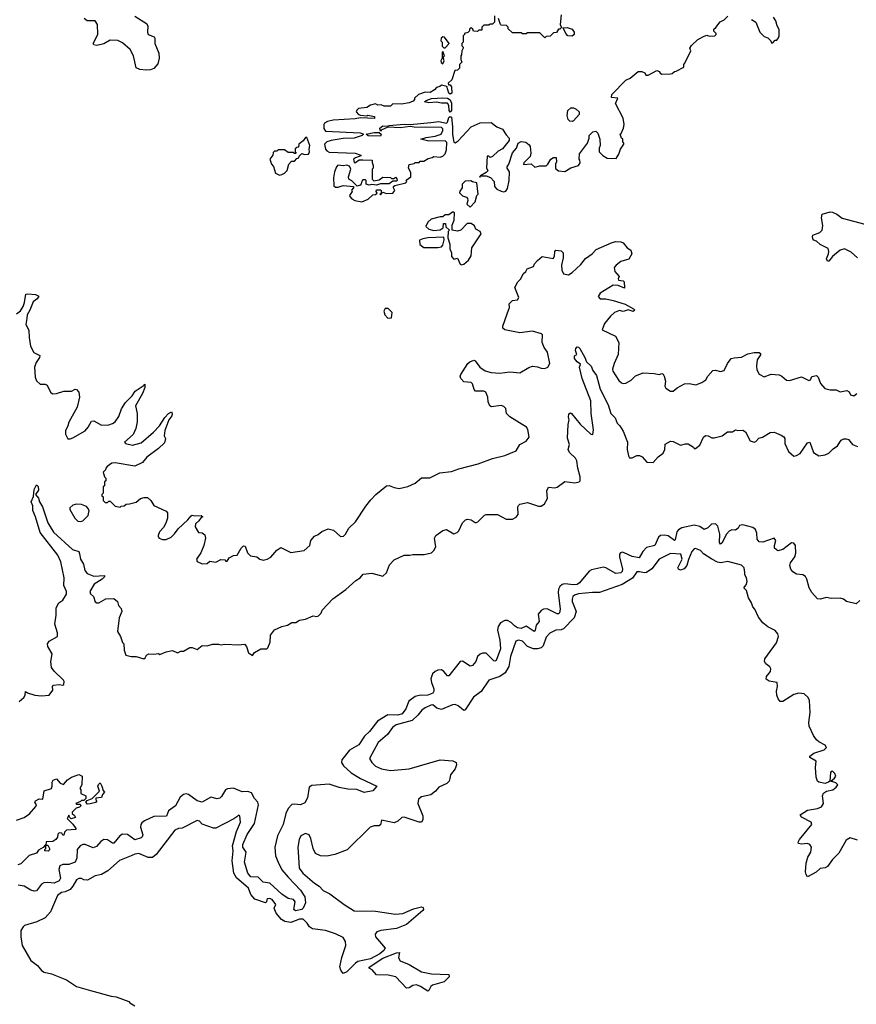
# Model space of a CAD drawing. Extents: x 2240384 to 2404287, y 351326 to 526670.
# Tile 303 of 309: x 2354669 to 2361386, y 492593 to 500495. Entities that reach past the tile are written whole.
import ezdxf

# ---------------------------------------------------------------- set-up
doc = ezdxf.new("R2010")
doc.units = 0

msp = doc.modelspace()

# ---------------------------------------------------------------- linework, layer by layer
at = {"layer": '0CON20XD'}
for points in [[(2355595, 500523.3), (2355686.7, 500465), (2355698, 500445), (2355695.8, 500395.8), (2355702, 500375), (2355747.8, 500357.8), (2355755, 500347.5), (2355753.9, 500303.9), (2355787.5, 500225), (2355790, 500185), (2355778.3, 500141.7), (2355745, 500102.5), (2355718.3, 500091.7), (2355685, 500088.8), (2355635, 500096.2), (2355605, 500107.5), (2355582.5, 500205), (2355557.1, 500255), (2355495, 500309.4), (2355457.4, 500327.4), (2355395, 500329.4), (2355345, 500301.9), (2355288.3, 500288.3), (2355265, 500293.3), (2355260, 500305), (2355295.4, 500375), (2355294, 500455), (2355275, 500486), (2355210, 500485), (2355188, 500505)], [(2357415, 499032), (2357465.8, 499054.2), (2357505, 499090), (2357527, 499093), (2357538.3, 499101.7), (2357530, 499115), (2357535, 499130), (2357565, 499130), (2357570, 499125), (2357570, 499100), (2357560, 499095), (2357565, 499090), (2357585, 499110), (2357615, 499100), (2357665, 499103.3), (2357680, 499125), (2357670, 499145), (2357670, 499155), (2357680, 499165), (2357770, 499185), (2357777.5, 499195), (2357771.7, 499208.3), (2357810, 499235), (2357810, 499265), (2357791.2, 499305), (2357797, 499333), (2357835, 499340), (2357845, 499350), (2357875, 499350), (2357885, 499360), (2357915, 499360), (2357948.3, 499381.7), (2357981.7, 499388.3), (2357995, 499397.5), (2358045, 499392.5), (2358065, 499398.8), (2358085, 499417.5), (2358095, 499450), (2358098.3, 499508.3), (2358083.9, 499523.9), (2357955, 499521.2), (2357890, 499535), (2357931.7, 499548.3), (2358005, 499558.8), (2358052.5, 499575), (2358066.2, 499605), (2358065, 499620), (2358055, 499630), (2357835, 499631.2), (2357805, 499637.5), (2357725, 499626.7), (2357625, 499632.5), (2357571.7, 499608.3), (2357565, 499600), (2357560, 499625), (2357585, 499642.5), (2357625, 499640), (2357635, 499646.7), (2357755, 499656), (2357805, 499652.5), (2357970.5, 499670.5), (2358035, 499678.8), (2358095.8, 499664.2), (2358105, 499672.5), (2358115, 499710), (2358125, 499718.8), (2358135, 499711.2), (2358144.5, 499635.5), (2358143.1, 499575), (2358150.8, 499525), (2358155, 499512.5), (2358165, 499507.5), (2358188.3, 499521.7), (2358292.5, 499635), (2358365, 499667.5), (2358455, 499670), (2358500, 499635), (2358546.4, 499616.4), (2358575, 499570), (2358600, 499545), (2358600, 499525), (2358545, 499457.5), (2358509.3, 499440.7), (2358465, 499397.5), (2358445, 499390), (2358435, 499400), (2358421.7, 499398.3), (2358417.5, 499305), (2358427, 499283), (2358415, 499267.5), (2358369.6, 499240.7), (2358360, 499235), (2358365, 499230), (2358369.6, 499240.7), (2358413, 499243), (2358448.3, 499228.3), (2358477.5, 499195), (2358480, 499155), (2358500, 499135), (2358535, 499117.5), (2358555, 499112.5), (2358571.7, 499118.3), (2358585, 499140), (2358597.5, 499205), (2358602.5, 499275), (2358583, 499303), (2358583.3, 499313.3), (2358596.7, 499335), (2358626.7, 499425), (2358657.5, 499465), (2358670, 499505), (2358695, 499517.5), (2358731.7, 499511.7), (2358759.3, 499489.3), (2358766.4, 499476.4), (2358773, 499423), (2358767, 499397), (2358717.5, 499345), (2358713.3, 499333.3), (2358776.7, 499336.7), (2358805, 499310), (2358845, 499322.5), (2358895, 499322.5), (2358910, 499335), (2358933.6, 499376.4), (2358955, 499390), (2358975, 499390), (2358980, 499355), (2358970, 499335), (2358971.7, 499301.7), (2358995, 499282.5), (2359045, 499277.5), (2359093, 499307), (2359156.4, 499323.6), (2359167.5, 499345), (2359167, 499367), (2359160, 499375), (2359163, 499417), (2359227, 499503), (2359240, 499545), (2359240, 499565), (2359270, 499595), (2359295, 499600), (2359310, 499585), (2359327.5, 499535), (2359330, 499485), (2359320, 499465), (2359320, 499435), (2359350, 499405), (2359385, 499382.5), (2359458.3, 499381.7), (2359480, 499415), (2359493, 499457), (2359520, 499495), (2359520, 499505), (2359510, 499515), (2359510, 499535), (2359500, 499545), (2359490, 499575), (2359498.3, 499581.7), (2359517.5, 499625), (2359522.5, 499655), (2359513.3, 499705), (2359453.3, 499823.3), (2359470, 499865), (2359420, 499870), (2359422.5, 499895), (2359535, 500010), (2359570, 500025), (2359635, 500080), (2359665, 500080), (2359688.3, 500068.3), (2359695, 500050), (2359715, 500050), (2359785, 500086.7), (2359805, 500080), (2359810, 500065), (2359825, 500057.5), (2359895, 500060), (2359907, 500063), (2359925, 500080), (2359938.3, 500081.7), (2360000, 500115), (2360000, 500135), (2360010, 500145), (2360057.5, 500245), (2360050, 500265), (2360062.3, 500287.7), (2360114.2, 500335.8), (2360165, 500363.3), (2360185, 500370), (2360205, 500363.3), (2360250, 500365), (2360260, 500375), (2360260, 500385), (2360243, 500403), (2360240.7, 500419.3), (2360258.3, 500431.7), (2360293.6, 500476.4), (2360326.1, 500493.9), (2360355, 500522.5)], [(2358480, 500525), (2358480, 500475), (2358465, 500460), (2358445, 500460), (2358435, 500450), (2358395, 500450), (2358380, 500435), (2358378.3, 500411.7), (2358355, 500410), (2358345, 500400), (2358311.7, 500401.7), (2358308.3, 500418.3), (2358295, 500430), (2358281.7, 500418.3), (2358280, 500405), (2358268.3, 500391.7), (2358240, 500385), (2358240, 500375), (2358230, 500365), (2358230, 500315), (2358220, 500305), (2358220, 500285), (2358230, 500275), (2358230, 500265), (2358220, 500245), (2358217, 500213), (2358210, 500205), (2358210, 500175), (2358220, 500155), (2358200, 500135), (2358200, 500105), (2358185, 500090), (2358163, 500087), (2358138.6, 500011.4), (2358110, 499985)], [(2359016.2, 500535), (2359007.5, 500455), (2359018.3, 500431.7), (2359005, 500420), (2358995, 500420), (2358978.3, 500391.7), (2358955, 500390), (2358928.3, 500361.7), (2358895, 500360), (2358885, 500350), (2358845, 500390), (2358745, 500390), (2358735, 500380), (2358705, 500380), (2358695, 500390), (2358625, 500390), (2358591.7, 500421.7), (2358590, 500435), (2358578.3, 500448.3), (2358535, 500450), (2358530, 500455), (2358513, 500503)], [(2360545, 500497.5), (2360580, 500475), (2360610, 500395), (2360645, 500360), (2360675, 500350), (2360700, 500325), (2360705, 500310), (2360715, 500310), (2360735, 500330), (2360748.3, 500331.7), (2360761.7, 500348.3), (2360767.5, 500365), (2360767.5, 500415), (2360750, 500445), (2360740, 500485), (2360720, 500515)], [(2359105, 500362.5), (2359070, 500365), (2359053, 500383), (2359031.7, 500428.3), (2359065, 500432.5), (2359105, 500420), (2359120, 500395), (2359120, 500375), (2359105, 500362.5)], [(2358085, 500270), (2358117.5, 500305), (2358080, 500355), (2358065, 500356.7), (2358053, 500347), (2358050, 500325), (2358060, 500315), (2358061.7, 500281.7), (2358075, 500270), (2358085, 500270)], [(2358065, 500140), (2358077.5, 500165), (2358070, 500195), (2358080, 500205), (2358065, 500240), (2358060, 500235), (2358060, 500185), (2358050, 500165), (2358051.7, 500151.7), (2358065, 500140)], [(2358110, 499985), (2358111.7, 499971.7), (2358125, 499972.5), (2358135.9, 499955.9), (2358138.1, 499905), (2358125, 499896), (2358114, 499905), (2358098.3, 499958.3), (2358055, 499970), (2358041.7, 499958.3), (2358015, 499950), (2357999.3, 499930.7), (2357965, 499910), (2357925, 499912.5), (2357870, 499895), (2357840, 499865), (2357840, 499855), (2357828.3, 499841.7), (2357795, 499827.5), (2357735, 499817.5), (2357665, 499820), (2357645, 499800), (2357595, 499800), (2357571.7, 499811.7), (2357545, 499810), (2357525, 499820), (2357485, 499807.5), (2357455, 499790), (2357388.3, 499781.7), (2357375, 499770), (2357370, 499755), (2357390, 499735), (2357405, 499727.5), (2357455, 499722.5), (2357465, 499727.5), (2357517, 499717), (2357517, 499703), (2357405, 499707.5), (2357361.7, 499698.3), (2357185, 499687.5), (2357141.7, 499678.3), (2357116.7, 499665), (2357111.2, 499655), (2357111.7, 499621.7), (2357125, 499601.2), (2357403.6, 499586.4), (2357425, 499580), (2357430, 499575), (2357420, 499565), (2357355, 499543.3), (2357265, 499541.2), (2357170, 499525), (2357135, 499513.3), (2357116.7, 499495), (2357123.8, 499455), (2357135, 499441.2), (2357155, 499432.5), (2357363.6, 499423.6), (2357408.3, 499408.3), (2357408.3, 499401.7), (2357365, 499387.5), (2357350, 499375), (2357355, 499350), (2357365, 499350), (2357395, 499370), (2357425, 499370), (2357498.3, 499368.3), (2357498.3, 499348.3), (2357507.5, 499325), (2357507, 499303), (2357500, 499295), (2357500, 499215), (2357511.7, 499201.7), (2357555, 499210), (2357585, 499230), (2357645, 499227.5), (2357655, 499220), (2357675, 499220), (2357685, 499230), (2357698.3, 499218.3), (2357700, 499205), (2357695, 499200), (2357665, 499200), (2357635, 499177.5), (2357565, 499177.5), (2357535, 499167.5), (2357495, 499172.5), (2357475, 499166.7), (2357450, 499175), (2357450, 499205), (2357445, 499210), (2357425, 499210), (2357415, 499200), (2357411.7, 499178.3), (2357403, 499167), (2357378.3, 499158.3), (2357335, 499202.5), (2357312.5, 499215), (2357310, 499235), (2357328.8, 499295), (2357318, 499318), (2357295, 499326.7), (2357265, 499322.5), (2357223, 499327), (2357212.5, 499315), (2357197.5, 499275), (2357187.5, 499225), (2357191.7, 499161.7), (2357205, 499150), (2357225, 499150), (2357265, 499163.8), (2357350, 499155), (2357350, 499145), (2357333, 499127), (2357337.5, 499115), (2357317.5, 499085), (2357320, 499075), (2357337, 499057), (2357360, 499045), (2357415, 499032)], [(2358125, 499753.8), (2358115.9, 499765.9), (2358114.2, 499805), (2358105, 499826), (2358055, 499823.8), (2358015, 499832.5), (2357955, 499827.5), (2357920, 499835), (2357933.3, 499846.7), (2357975, 499862.5), (2358065, 499868.8), (2358105, 499864.2), (2358125, 499852), (2358136.5, 499825), (2358136.7, 499765), (2358125, 499753.8)], [(2359105, 499677.5), (2359085, 499680), (2359073.3, 499695), (2359063.3, 499725), (2359070, 499765), (2359095, 499787.5), (2359116.4, 499786.4), (2359136.7, 499776.7), (2359160, 499755), (2359160, 499735), (2359115, 499683.3), (2359105, 499677.5)], [(2356755, 499247.5), (2356775, 499252.5), (2356796.4, 499263.6), (2356817.5, 499285), (2356830, 499335), (2356851.7, 499358.3), (2356875, 499360), (2356895, 499380), (2356910, 499385), (2356911.7, 499398.3), (2356935, 499420), (2356955, 499412.5), (2356987.5, 499415), (2356996.1, 499433.9), (2356992.5, 499455), (2356997.5, 499485), (2356975, 499550), (2356965, 499550), (2356945, 499522.5), (2356910, 499495), (2356908.3, 499471.7), (2356895, 499470), (2356881.7, 499458.3), (2356880, 499435), (2356890, 499425), (2356885, 499420), (2356875, 499420), (2356865, 499430), (2356825, 499430), (2356795, 499450), (2356745, 499450), (2356735, 499440), (2356715, 499440), (2356705, 499430), (2356701.7, 499408.3), (2356677.5, 499375), (2356690, 499335), (2356707, 499317), (2356722.3, 499262.3), (2356755, 499247.5)], [(2357565, 499560), (2357467, 499563), (2357450, 499575), (2357515, 499590), (2357555, 499590), (2357570, 499575), (2357565, 499560)], [(2358285, 498990), (2358327, 499033), (2358340, 499085), (2358350, 499095), (2358340, 499185), (2358305, 499192.5), (2358291.7, 499201.7), (2358245, 499200), (2358222.5, 499175), (2358222.5, 499145), (2358201.7, 499118.3), (2358200, 499105), (2358225, 499080), (2358255, 499070), (2358265, 499060), (2358267.5, 499045), (2358260, 499015), (2358285, 498990)], [(2358215, 498527.5), (2358235, 498533.3), (2358272.5, 498565), (2358295, 498600), (2358300, 498665), (2358373.3, 498775), (2358366.7, 498795), (2358330, 498815), (2358319.3, 498839.3), (2358295, 498860), (2358261.7, 498858.3), (2358210, 498805), (2358185, 498797.5), (2358140, 498805), (2358140, 498845), (2358157.5, 498885), (2358160, 498945), (2358155, 498950), (2358145, 498950), (2358115, 498930), (2358085, 498927.5), (2358067, 498913), (2358045, 498913.3), (2357972.5, 498895), (2357945, 498870), (2357930, 498835), (2357953.6, 498813.6), (2357995, 498803.3), (2358045, 498807.5), (2358070, 498825), (2358071.7, 498858.3), (2358088.3, 498858.3), (2358091.7, 498831.7), (2358120, 498805), (2358110, 498795), (2358107.5, 498745), (2358123, 498693), (2358123.8, 498655), (2358136.7, 498625), (2358136.2, 498595), (2358155, 498573.3), (2358185, 498580), (2358205, 498532.5), (2358215, 498527.5)], [(2361394.2, 498584.2), (2361345, 498630), (2361290, 498655), (2361255, 498646.2), (2361193.3, 498595), (2361165, 498557.5), (2361155, 498557.5), (2361146.7, 498575), (2361162.9, 498615), (2361165.7, 498635.7), (2361159.2, 498659.2), (2361095, 498692), (2361067.3, 498717.3), (2361045, 498726.7), (2361036.1, 498736.1), (2361033.3, 498755), (2361037.5, 498765), (2361092.7, 498787.3), (2361111.2, 498805), (2361116.4, 498843.6), (2361106.7, 498905), (2361112.5, 498935), (2361175, 498953.3), (2361195, 498951.2), (2361230, 498935), (2361272.1, 498902.1), (2361455, 498854.3)], [(2358025, 498666.7), (2358055, 498673.3), (2358066.7, 498685), (2358077, 498727), (2358075, 498750), (2357947, 498743), (2357905, 498736.7), (2357880, 498725), (2357881.7, 498691.7), (2357915, 498667.5), (2358025, 498666.7)], [(2354645, 498133.1), (2354675, 498158.9), (2354698.1, 498191.9), (2354709.1, 498225), (2354718.8, 498291.2), (2354734.1, 498295.9), (2354795, 498288.8), (2354822.5, 498275), (2354809.2, 498255), (2354778.2, 498231.8), (2354751.8, 498165), (2354728.5, 498125), (2354726, 498096), (2354719.2, 498049.2), (2354742.5, 498002.5), (2354744.7, 497945), (2354756.7, 497875), (2354784, 497825), (2354831.2, 497801.2), (2354827.5, 497785), (2354801.1, 497745), (2354788.1, 497705), (2354793.6, 497625), (2354805, 497595.8), (2354835, 497568.6), (2354875, 497568.6), (2354890.8, 497560.8), (2354916.7, 497505), (2354933.6, 497493.6), (2354965, 497494), (2355025, 497514), (2355086.1, 497513.9), (2355115, 497530), (2355126.4, 497526.4), (2355143.3, 497505), (2355150, 497465), (2355130.8, 497385), (2355063.8, 497265), (2355056.2, 497235), (2355036, 497195), (2355037.7, 497167.7), (2355055, 497132.5), (2355075, 497130), (2355095, 497138), (2355193.8, 497195), (2355218.8, 497225), (2355245, 497273.3), (2355265.9, 497275.9), (2355325, 497240.8), (2355385, 497243.1), (2355415, 497253.1), (2355435, 497268), (2355465, 497311.2), (2355486.9, 497373.1), (2355518.5, 497421.5), (2355571.4, 497475), (2355596, 497515), (2355669.3, 497560.7), (2355675, 497570), (2355673.3, 497543.3), (2355655.5, 497495), (2355598.8, 497395), (2355613.3, 497335), (2355611.7, 497268.3), (2355602, 497215), (2355581.2, 497165), (2355510, 497105), (2355520, 497095), (2355575, 497080), (2355645, 497099.2), (2355742.5, 497185), (2355790.6, 497235), (2355835, 497302.5), (2355865, 497333.8), (2355887, 497347), (2355893.6, 497333.6), (2355890, 497315), (2355867.5, 497285), (2355835, 497197.5), (2355830, 497155), (2355838.8, 497135), (2355831.1, 497098.9), (2355785, 497054), (2355690, 496985), (2355655, 496942.5), (2355595, 496912.5), (2355435, 496938.8), (2355410, 496935), (2355371.7, 496908.3), (2355360, 496895), (2355358.3, 496881.7), (2355340, 496865), (2355350, 496825), (2355360, 496815), (2355360, 496795), (2355350, 496785), (2355350, 496755), (2355340, 496745), (2355340, 496695), (2355330, 496685), (2355330, 496675), (2355340, 496665), (2355340, 496635), (2355355, 496620), (2355375, 496620), (2355385, 496630), (2355395, 496630), (2355435, 496590), (2355475, 496582.5), (2355485, 496590), (2355507, 496593), (2355523, 496607), (2355551.7, 496608.3), (2355605, 496622.5), (2355638.3, 496651.7), (2355668.3, 496661.7), (2355695, 496660), (2355722.5, 496635), (2355745, 496597.5), (2355845, 496550), (2355857, 496537), (2355856.7, 496495), (2355842.5, 496455), (2355825, 496420), (2355792.5, 496385), (2355780, 496355), (2355780, 496345), (2355790, 496335), (2355815, 496322.5), (2355845, 496322.5), (2355885, 496342.5), (2355911.7, 496368.3), (2355940.5, 496409.5), (2356019.7, 496480.3), (2356045, 496512.5), (2356055, 496517.5), (2356075, 496513.3), (2356127, 496517), (2356140, 496505), (2356125, 496500), (2356107.7, 496472.3), (2356080.7, 496449.3), (2356077.5, 496425), (2356105, 496380), (2356135, 496377.5), (2356155, 496360), (2356160, 496335), (2356148.8, 496275), (2356123.6, 496216.4), (2356090, 496165), (2356095, 496147.5), (2356135, 496127.5), (2356175, 496130), (2356195, 496150), (2356245, 496141.2), (2356285, 496163.3), (2356315, 496160), (2356325, 496150), (2356335, 496150), (2356350, 496175), (2356385, 496193.8), (2356415, 496196.7), (2356448, 496255), (2356465, 496273.3), (2356480, 496270), (2356497.3, 496217.3), (2356521.9, 496191.9), (2356573.9, 496183.9), (2356596.4, 496166.4), (2356625, 496158.8), (2356655, 496165.8), (2356685, 496182.5), (2356735, 496238.8), (2356765, 496260), (2356845, 496220), (2356954.1, 496235.9), (2356997.5, 496275), (2357007.5, 496315), (2357035, 496350), (2357065, 496363.3), (2357095, 496388), (2357145, 496408), (2357188.3, 496398.3), (2357245, 496346.7), (2357268.8, 496351.2), (2357284.1, 496365.9), (2357311.2, 496415), (2357365.6, 496465), (2357448.5, 496591.5), (2357489.2, 496640.8), (2357529.2, 496685), (2357615, 496754.2), (2357635, 496757.1), (2357675, 496740), (2357715, 496733.3), (2357785, 496748.5), (2357845, 496774.4), (2357895, 496817.5), (2357961.7, 496818.3), (2358041.1, 496858.9), (2358135, 496869.5), (2358195, 496891.1), (2358350.7, 496929.3), (2358465, 496973.1), (2358565, 496998), (2358653.9, 497036.1), (2358684.3, 497085.7), (2358735, 497111.2), (2358760, 497145), (2358747.5, 497205), (2358737.5, 497225), (2358605, 497307.5), (2358577.5, 497335), (2358573.3, 497375), (2358555, 497391.2), (2358535, 497398.8), (2358456.9, 497386.9), (2358444, 497395), (2358429.4, 497429.4), (2358428.8, 497465), (2358412.5, 497505), (2358395, 497513.3), (2358327.5, 497515), (2358317.5, 497527.5), (2358305, 497572.5), (2358295, 497583.3), (2358235, 497588.8), (2358210, 497615), (2358206.7, 497635), (2358211.7, 497648.3), (2358266.7, 497735), (2358282, 497748), (2358315, 497762.5), (2358325, 497757.5), (2358364, 497705), (2358405, 497676.9), (2358455, 497662.2), (2358525, 497658.9), (2358605, 497668.1), (2358685, 497661.9), (2358755.4, 497704.6), (2358785, 497714.4), (2358825, 497710), (2358855, 497697.1), (2358885, 497695.8), (2358908.8, 497705), (2358924.2, 497735), (2358906, 497826), (2358880, 497865), (2358864.5, 497905), (2358866, 497965), (2358858.8, 497975), (2358785, 497994.2), (2358685, 497980.8), (2358565, 498006.2), (2358549.3, 498019.3), (2358546.7, 498035), (2358583.3, 498135), (2358602.5, 498185), (2358600, 498215), (2358625, 498240), (2358665, 498246.7), (2358676.2, 498265), (2358643.3, 498345), (2358668.3, 498391.7), (2358693.3, 498415), (2358710, 498455), (2358732.5, 498475), (2358744.2, 498495.8), (2358795, 498513.8), (2358803.3, 498535), (2358827, 498563), (2358865, 498593.3), (2358950.7, 498579.3), (2358962.3, 498597.7), (2358966.7, 498635), (2358974.1, 498645.9), (2359015, 498640), (2359033.6, 498623.6), (2359032.9, 498585), (2359019.5, 498525), (2359020.6, 498485), (2359035, 498454.2), (2359075, 498446.7), (2359104.3, 498465), (2359175, 498531.4), (2359212.3, 498577.7), (2359265, 498617.1), (2359298.5, 498651.5), (2359425, 498706), (2359455, 498713.8), (2359495, 498713.3), (2359515, 498703.3), (2359545, 498663.3), (2359576.4, 498646.4), (2359582.5, 498615), (2359558.3, 498571.7), (2359495, 498554.3), (2359456.7, 498525), (2359441.2, 498505), (2359446.7, 498475), (2359481.2, 498435), (2359474, 498415), (2359477.5, 498405), (2359515, 498398.8), (2359522, 498392), (2359525, 498340), (2359475, 498361.2), (2359435, 498364), (2359329.3, 498300.7), (2359313, 498273), (2359330, 498255), (2359375, 498254), (2359435, 498242.5), (2359530.9, 498210.9), (2359596.2, 498175), (2359606.7, 498163.3), (2359595, 498154.2), (2359555, 498166), (2359515, 498152.5), (2359485, 498160.8), (2359445, 498145.5), (2359411.1, 498115), (2359364.3, 498055.7), (2359346, 498005), (2359451.4, 497955), (2359480.4, 497905), (2359475, 497806.7), (2359441.1, 497735), (2359428.7, 497691.3), (2359430.6, 497675), (2359478.7, 497598.7), (2359500.9, 497580.9), (2359515, 497575.8), (2359535, 497579.2), (2359577.4, 497602.6)], [(2357625, 498100), (2357655, 498102.5), (2357660, 498145), (2357627, 498177), (2357603.9, 498176.1), (2357592.5, 498155), (2357600, 498125), (2357625, 498100)], [(2359073.1, 497046.9), (2359082.2, 497085), (2359067.2, 497137.2), (2359071.4, 497245), (2359081.2, 497285), (2359074, 497306), (2359077, 497333), (2359091.2, 497338.8), (2359100, 497335), (2359169.3, 497249.3), (2359255, 497167.5), (2359270, 497165), (2359275.6, 497204.4), (2359257.2, 497335), (2359253.8, 497435), (2359185.5, 497615), (2359164.5, 497705), (2359171.7, 497731.7), (2359145, 497748), (2359123.6, 497776.4), (2359123, 497797), (2359141.7, 497808.3), (2359131.2, 497841.2), (2359134, 497855), (2359145, 497868.8), (2359155, 497868), (2359165.8, 497855), (2359206, 497785), (2359218.8, 497748.8), (2359256.4, 497715), (2359270.8, 497680.8), (2359299.3, 497639.3), (2359319.2, 497570.8), (2359330.4, 497530.4), (2359393.7, 497405), (2359415.3, 497335.3), (2359449.8, 497299.8), (2359465.8, 497255.8), (2359486.4, 497236.4), (2359513.1, 497193.1), (2359547.9, 497105), (2359545.6, 497045), (2359555.7, 496995), (2359565, 496979.2), (2359585, 496980), (2359623.2, 496996.8), (2359645, 496997.5), (2359667, 496987), (2359705, 496943.3), (2359755, 496940), (2359795, 496986.7), (2359836.2, 497015), (2359847.5, 497045), (2359851.2, 497088.8), (2359895, 497113.8), (2359915, 497110), (2359975, 497080.8), (2360015, 497092), (2360035, 497090.8), (2360077.5, 497065), (2360085, 497053.3), (2360095, 497052.5), (2360130.6, 497079.4), (2360159.2, 497145), (2360175, 497158.1), (2360195, 497155.6), (2360225, 497140), (2360245, 497140), (2360310, 497155), (2360352.3, 497187.7), (2360392.3, 497187.7), (2360415, 497203.3), (2360435, 497198.8), (2360475, 497202), (2360496.2, 497186.2), (2360533.3, 497115), (2360565, 497104.3), (2360580.3, 497109.7), (2360604.3, 497135.7), (2360632.5, 497145), (2360695, 497180.8), (2360725, 497183.8), (2360781.2, 497161.2), (2360805, 497146.7), (2360811.2, 497135), (2360810.8, 497095), (2360840.3, 497030.3), (2360885, 496993.3), (2360905, 496996.2), (2360935, 497014), (2360995, 497098.8), (2361013.3, 497103.3), (2361041.1, 497021.1), (2361085, 496994.2), (2361135, 497003.3), (2361165, 497017.1), (2361198.9, 497051.1), (2361234.3, 497075), (2361265, 497120), (2361285, 497132), (2361305, 497132.5), (2361323.3, 497125), (2361355, 497086.2), (2361395, 497068.8)], [(2359577.4, 497602.6), (2359613.4, 497636.6), (2359675, 497659.6), (2359763.8, 497656.2), (2359802.5, 497647.5), (2359825, 497656), (2359835, 497651.2), (2359844, 497635), (2359852.5, 497595), (2359848.8, 497555), (2359857.7, 497537.7), (2359895, 497512.5), (2359915, 497512.5), (2359948.3, 497541.7), (2360007.3, 497572.7), (2360045, 497576.5), (2360096.6, 497563.4), (2360146.8, 497583.2), (2360176.7, 497605), (2360194.3, 497635), (2360235, 497680), (2360255, 497682.2), (2360295, 497671.2), (2360325, 497678.9), (2360351.5, 497735), (2360380, 497775), (2360405, 497782.5), (2360465, 497785.8), (2360515, 497813.8), (2360565, 497824), (2360605, 497823.3), (2360616.2, 497815), (2360616, 497805), (2360588.6, 497765), (2360583.2, 497716.8), (2360587.1, 497685), (2360605, 497648.8), (2360645, 497630), (2360701.2, 497648.8), (2360765, 497645.7), (2360786.7, 497635), (2360825, 497601.9), (2360849.4, 497600.6), (2360945, 497628.2), (2361005, 497598.6), (2361018.8, 497605), (2361029.4, 497630.6), (2361065, 497638.5), (2361080.6, 497625), (2361098, 497575), (2361134.2, 497534.2), (2361175, 497523.8), (2361225, 497524), (2361255, 497507.1), (2361308.6, 497518.6), (2361327.5, 497507.5), (2361340, 497485), (2361365, 497476.2), (2361390, 497495)], [(2354665.8, 495024.2), (2354703.3, 495055), (2354713.8, 495075), (2354715, 495102.5), (2354732, 495092), (2354790, 495075), (2354845, 495068.8), (2354906.4, 495073.6), (2354936.2, 495115), (2354933.3, 495145), (2354940, 495155), (2354985, 495160), (2355015, 495153.3), (2355025, 495160), (2355026.7, 495185), (2355020, 495195), (2354945, 495266.9), (2354925.4, 495295), (2354918.6, 495345), (2354930.8, 495405), (2354896, 495465), (2354892, 495485), (2354905, 495506.2), (2354973.9, 495546.1), (2354972.5, 495575), (2354951.2, 495645), (2354963.3, 495715), (2354963.3, 495775), (2354982.9, 495815), (2355015, 495837.5), (2355044, 495885), (2355045.6, 495905), (2355024.5, 495955), (2355025.9, 496015), (2354998.4, 496145), (2354975, 496197.2), (2354835, 496380.8), (2354797.2, 496505), (2354775.5, 496555), (2354774.6, 496594.6), (2354762.5, 496625), (2354781.2, 496668.8), (2354785.7, 496725), (2354805, 496762.5), (2354818.2, 496748.2), (2354820.6, 496719.4), (2354796.7, 496685), (2354821.4, 496655), (2354827.8, 496625), (2354851.8, 496585), (2354896.3, 496456.3), (2354941.5, 496381.5), (2355092.6, 496242.6), (2355145, 496226), (2355149.3, 496209.3), (2355156.9, 496165), (2355180.8, 496125), (2355193.6, 496073.6), (2355211.5, 496051.5), (2355265, 496028.2), (2355350, 496035), (2355350.8, 496025), (2355332.5, 496005), (2355268.1, 495965), (2355233.6, 495905), (2355238.3, 495888.3), (2355261.2, 495865), (2355275, 495824.2), (2355287.5, 495815), (2355305, 495814.3), (2355362.2, 495847.8), (2355425, 495849.2), (2355455, 495826.2), (2355463.8, 495795), (2355485, 495768.8), (2355488.2, 495745), (2355467.3, 495695), (2355454, 495585), (2355479.2, 495545), (2355495, 495496.7), (2355506, 495485), (2355508.8, 495435), (2355522.5, 495395), (2355563.9, 495383.9), (2355605, 495384), (2355665, 495366.7), (2355677.5, 495375), (2355687.5, 495395), (2355705, 495406.7), (2355745, 495402.5), (2355785, 495407.5), (2355795, 495400), (2355845, 495422.5), (2355895, 495432.5), (2355935, 495413.3), (2355963.6, 495426.4), (2355985, 495427.5), (2356036.4, 495456.4), (2356055, 495456.7), (2356095, 495441.2), (2356135, 495472.5), (2356175, 495470), (2356217, 495483), (2356265, 495483.3), (2356285, 495477.5), (2356315, 495482.5), (2356425, 495477.5), (2356473, 495483), (2356491.2, 495465), (2356506.7, 495415), (2356537.5, 495392.5), (2356555, 495416.7), (2356604.1, 495445.9), (2356653, 495447), (2356662.5, 495455), (2356679.3, 495500.7), (2356683.3, 495555), (2356715, 495597.5), (2356775, 495626.2), (2356820, 495635), (2356855, 495657.5), (2356885, 495657.5), (2356915, 495676.7), (2356965, 495683.3), (2357025, 495710), (2357055, 495706.7), (2357068.3, 495711.7), (2357088.3, 495731.7), (2357097.5, 495755), (2357182.3, 495847.7), (2357286.9, 495923.1), (2357367.5, 495995), (2357403.9, 496016.1), (2357427.5, 496045), (2357495, 496052.5), (2357585, 496030), (2357613.3, 496055), (2357639.3, 496120.7), (2357675, 496160), (2357755, 496196.7), (2357802.3, 496197.7), (2357825, 496203.8), (2357917.7, 496202.3), (2357975, 496216.7), (2357994.3, 496235.7), (2358010, 496265), (2357998.8, 496335), (2358010, 496355), (2358067.5, 496395), (2358095, 496403.3), (2358155, 496370), (2358180.7, 496379.3), (2358195.9, 496394.1), (2358223.9, 496456.1), (2358248.3, 496481.7), (2358265, 496486), (2358295, 496482), (2358325, 496460), (2358335, 496460), (2358347.5, 496465), (2358400.8, 496519.2), (2358415, 496523.8), (2358505, 496523.8), (2358575, 496486.7), (2358625, 496486.7), (2358655, 496502.5), (2358670, 496525), (2358668.8, 496585), (2358672.9, 496597.1), (2358684.4, 496605.6), (2358745, 496620), (2358835, 496590), (2358855, 496590), (2358881.7, 496608.3), (2358906.4, 496653.6), (2358900, 496715), (2358915, 496743.8), (2358965, 496738), (2358985, 496742), (2359045, 496789.2), (2359125, 496778), (2359160, 496785), (2359168, 496795), (2359169.2, 496825), (2359148.9, 496895), (2359141.4, 496955), (2359132.5, 496975), (2359082.8, 497022.8), (2359073.1, 497046.9)], [(2355155, 496466.7), (2355175, 496473.3), (2355220, 496515), (2355226.7, 496555), (2355217.5, 496575), (2355205, 496587.5), (2355165, 496603.3), (2355125, 496606.7), (2355095, 496600), (2355073, 496577), (2355072.5, 496565), (2355113.3, 496495), (2355135, 496470), (2355155, 496466.7)], [(2361414, 495835), (2361385, 495807.5), (2361305.7, 495825.7), (2361284, 495845), (2361255, 495851.3), (2361185, 495850.8), (2361145, 495858.9), (2361095, 495845.5), (2361075, 495846.5), (2361028.4, 495898.4), (2361006.4, 495935), (2360989.1, 496005), (2360977, 496027), (2360955, 496040.5), (2360905, 496044.2), (2360875, 496063.8), (2360860, 496085), (2360852, 496115), (2360858, 496135), (2360892, 496185), (2360900, 496215), (2360896.2, 496275), (2360883.6, 496293.6), (2360865, 496296.2), (2360796.4, 496243.6), (2360755, 496232), (2360729.2, 496255), (2360728.6, 496275), (2360740, 496315), (2360725, 496334.4), (2360635, 496301.4), (2360605, 496304), (2360588.6, 496325), (2360587.5, 496375), (2360575, 496404.3), (2360555, 496418.8), (2360475, 496441.4), (2360446.7, 496435), (2360436.2, 496415), (2360415, 496398.8), (2360385, 496401.1), (2360365, 496390.8), (2360343.2, 496366.8), (2360305, 496294), (2360295, 496286.2), (2360288.6, 496298.6), (2360288.8, 496365), (2360275, 496430), (2360255, 496449.1), (2360224.3, 496445.7), (2360193.9, 496416.1), (2360165, 496404.5), (2360128.3, 496428.3), (2360085, 496439.4), (2359985, 496417.5), (2359958.8, 496401.2), (2359946.1, 496385), (2359930.5, 496319.5), (2359925, 496316), (2359875, 496351.8), (2359845, 496357.9), (2359815, 496354.4), (2359798.9, 496341.1), (2359768.6, 496275), (2359700.9, 496259.1), (2359672, 496228), (2359643, 496177), (2359585, 496186.4), (2359522.7, 496217.3), (2359505, 496221.4), (2359492.5, 496217.5), (2359484, 496206), (2359483.4, 496185), (2359508.1, 496085), (2359505, 496066), (2359495, 496056.5), (2359455, 496050), (2359375, 496096.9), (2359355, 496102.4), (2359259.9, 496080.1), (2359240.8, 496069.2), (2359163, 495975), (2359145, 495961.9), (2359115, 495959.3), (2359045, 495967.5), (2359025, 495961.8), (2359005, 495945.5), (2358995.2, 495924.8), (2358993, 495897), (2359007.4, 495765), (2359004.2, 495735), (2358995, 495725.8), (2358985, 495725.6), (2358905, 495767.5), (2358875.3, 495764.7), (2358855.3, 495754.7), (2358830.6, 495725), (2358838.6, 495665), (2358816, 495635), (2358808.2, 495595), (2358798.8, 495585), (2358735, 495628.8), (2358695, 495608.9), (2358665.5, 495615), (2358640.7, 495630.7), (2358615, 495658.5), (2358585, 495672.3), (2358565, 495672.9), (2358529.4, 495655), (2358509.6, 495625), (2358505.3, 495595), (2358524.3, 495515), (2358529.7, 495445), (2358495, 495352), (2358485, 495346), (2358475, 495349.2), (2358415, 495411.2), (2358385, 495411.8), (2358365, 495404.4), (2358345, 495385.6), (2358330, 495345), (2358305, 495311.8), (2358285, 495308), (2358225, 495346.6), (2358205, 495345.3), (2358115, 495228.6), (2358105, 495230.6), (2358074.5, 495265), (2358055, 495276.8), (2358025.3, 495274.7), (2358005, 495263.6), (2357982.7, 495245), (2357969.5, 495205), (2357974.4, 495175), (2357994.7, 495125), (2357995.3, 495105), (2357985, 495090.4), (2357946.9, 495073.1), (2357875, 495071.2), (2357845, 495064.7), (2357792.8, 495025), (2357770.6, 494965), (2357739.1, 494925), (2357705, 494914.3), (2357625, 494915.2), (2357542.7, 494865), (2357476.5, 494783.5), (2357437.2, 494745), (2357391.2, 494675), (2357318.1, 494631.9), (2357254.5, 494555), (2357251.5, 494535), (2357268.2, 494508.2), (2357329.7, 494449.8), (2357404.3, 494405), (2357537.5, 494345), (2357505, 494306.2), (2357435, 494292.9), (2357375, 494317.8), (2357305, 494318.8), (2357235, 494332.9), (2357155, 494358.9), (2357015, 494350.5), (2356994.5, 494335), (2356978.9, 494251.1), (2356958.6, 494211.4), (2356925, 494193.9), (2356875, 494200.2), (2356855, 494196.6), (2356825, 494164.5), (2356805.7, 494124.3), (2356784, 494035), (2356738.6, 493945), (2356717.5, 493855), (2356723.5, 493785), (2356743.2, 493733.2), (2356775, 493672.5), (2356824, 493614), (2356925, 493508.1), (2356958.8, 493455), (2356963, 493407), (2356946, 493365), (2356933.3, 493355), (2356884.6, 493344.6), (2356870.8, 493355), (2356880, 493415), (2356866.7, 493435), (2356825, 493442.9), (2356775, 493476), (2356676.2, 493566.2), (2356624.5, 493574.5), (2356583.1, 493613.1), (2356525.3, 493615.3), (2356499.6, 493645), (2356474, 493735), (2356486.2, 493815), (2356460.5, 493855), (2356459.6, 493875), (2356494.7, 493955), (2356555, 494044.4), (2356587.6, 494195), (2356580.6, 494215), (2356555.2, 494245.2), (2356530.3, 494290.2), (2356500.4, 494300.4), (2356455, 494299.3), (2356385, 494327.6), (2356336.8, 494323.2), (2356322.1, 494315), (2356290.1, 494259.9), (2356275, 494246.5), (2356255, 494242.4), (2356205, 494254.7), (2356135, 494214.8), (2356094.7, 494225), (2356025, 494276.2), (2356005, 494281.6), (2355985, 494277.6), (2355956.8, 494255), (2355919.8, 494185), (2355864.6, 494145), (2355847, 494103), (2355745, 494099.3), (2355670.6, 494065), (2355650.3, 494049.7), (2355641.2, 494035), (2355639.6, 494015), (2355657.4, 493952.6), (2355653.8, 493936.2), (2355645, 493929.5), (2355595, 493913.9), (2355535.4, 493955.4), (2355495, 493958.6), (2355472.6, 493945), (2355425, 493886.7), (2355415, 493885.6), (2355375, 493913.4), (2355345, 493915.5), (2355320.2, 493899.8), (2355285, 493858.9), (2355258.3, 493848.3), (2355195, 493877.1), (2355175, 493876.1), (2355155, 493866.2), (2355131, 493835), (2355128.6, 493765), (2355115.7, 493734.3), (2355065.2, 493715.2), (2355015, 493716.1), (2354991.2, 493705), (2354984.4, 493675.6), (2354996.6, 493605), (2354985.9, 493585), (2354945, 493565.2), (2354895, 493571.5), (2354862, 493568), (2354845, 493556.2), (2354805, 493503), (2354785, 493501.2), (2354759.6, 493509.6), (2354705, 493541.4), (2354658.2, 493548.2)], [(2361395, 493910), (2361335, 493930), (2361305, 493911.2), (2361244.5, 493805), (2361194.5, 493755), (2361155, 493698.1), (2361135, 493688.8), (2361095, 493684.3), (2361064.3, 493655), (2360995, 493617.5), (2360982.5, 493635), (2360977, 493657), (2360983.1, 493726.9), (2360996.1, 493773.9), (2361021.5, 493815), (2361026, 493855), (2361011.2, 493875), (2360995, 493884), (2360945, 493879.4), (2360921.2, 493885), (2360919.2, 493895), (2360929.2, 493915), (2361028.6, 494035), (2361022, 494055), (2360945.8, 494095), (2360935.6, 494115), (2360995, 494151.8), (2361075, 494165.6), (2361105, 494177.5), (2361121.9, 494205), (2361115.5, 494265), (2361121.2, 494288.8), (2361145, 494303.1), (2361196.2, 494315), (2361223.8, 494335), (2361237.5, 494355), (2361221.2, 494371.2), (2361180, 494385), (2361211.4, 494408.6), (2361220, 494425), (2361214.2, 494445), (2361195, 494464.2), (2361185, 494462.5), (2361177.5, 494452.5), (2361173.8, 494385), (2361162.5, 494375), (2361135, 494365.4), (2361085, 494375.4), (2361072.7, 494385), (2361064.2, 494415), (2361056.8, 494495), (2361064.4, 494544.4), (2361013.8, 494575), (2361013.3, 494585), (2361045, 494608), (2361126.7, 494635), (2361146.7, 494655), (2361135, 494673.3), (2361085, 494698.8), (2361065, 494716.2), (2361040.7, 494750.7), (2361007.5, 494825), (2361003.9, 494855), (2361016, 494934), (2361010.7, 495030.7), (2361000, 495055), (2360965.9, 495085.9), (2360925, 495090), (2360885, 495079.2), (2360795, 495024.2), (2360775, 495023.8), (2360758, 495045), (2360747.5, 495075), (2360745.7, 495105), (2360753.8, 495145), (2360750, 495175), (2360685, 495187.1), (2360662.1, 495202.1), (2360664.2, 495225), (2360696.5, 495263.5), (2360700, 495285), (2360690.8, 495300.8), (2360658, 495325), (2360649.2, 495345), (2360650, 495365), (2360746.2, 495495), (2360761.2, 495545), (2360755, 495567.5), (2360735, 495592.5), (2360675, 495623.3), (2360634.1, 495654.1), (2360600.3, 495700.3), (2360571.2, 495765), (2360554.2, 495784.2), (2360543.8, 495815), (2360520, 495855), (2360503, 495913), (2360483.3, 495935), (2360501.2, 495958.8), (2360509.4, 495985), (2360504.4, 496014.4), (2360490.3, 496040.3), (2360490.5, 496059.5), (2360486.4, 496095), (2360465, 496117.9), (2360355, 496145.6), (2360296.9, 496136.9), (2360272.2, 496142.2), (2360225, 496164.3), (2360158.3, 496208.3), (2360135.4, 496235.4), (2360095, 496250), (2360085, 496248), (2360065, 496226), (2360038.1, 496161.9), (2360026.2, 496113.8), (2360005, 496088.9), (2359975, 496077.5), (2359958.6, 496085), (2359954, 496095), (2359987.5, 496165), (2359977.1, 496205), (2359895, 496211.4), (2359804.3, 496165.7), (2359743.2, 496086.8), (2359701.5, 496058.5), (2359685, 496054.7), (2359645, 496064.5), (2359625, 496062.9), (2359587.7, 496012.3), (2359506.9, 495963.1), (2359325, 495898.8), (2359267.5, 495897.5), (2359155, 495888.1), (2359123.6, 495876.4), (2359111.2, 495865), (2359104.3, 495845), (2359105.8, 495825), (2359138, 495745), (2359120, 495695), (2359034, 495606), (2359015, 495598.5), (2358974.6, 495595.4), (2358925, 495572.5), (2358895, 495539.2), (2358870.6, 495469.4), (2358855.5, 495454.5), (2358825, 495445.6), (2358795, 495445.7), (2358745, 495464.2), (2358705, 495507.8), (2358675, 495514.5), (2358652.2, 495507.8), (2358608.7, 495385), (2358595.3, 495305), (2358566.7, 495253.3), (2358525, 495224.1), (2358435, 495193.3), (2358375, 495103.8), (2358312.7, 495057.3), (2358245, 494956.2), (2358235, 494952), (2358216.9, 494966.9), (2358188.7, 494988.7), (2358165, 494998.4), (2358143.7, 494996.3), (2358055, 494959.2), (2358019.2, 494969.2), (2357984.7, 494995.3), (2357970, 494995), (2357925, 494973.5), (2357898.6, 494955), (2357865, 494912.9), (2357818.9, 494871.1), (2357691.2, 494835), (2357661.4, 494815), (2357621.7, 494758.3), (2357546, 494695), (2357478.8, 494565), (2357495, 494533.3), (2357526.7, 494505), (2357575, 494483.1), (2357645, 494468.6), (2357795, 494482.2), (2358045, 494554), (2358146.1, 494546.1), (2358172.5, 494535), (2358176.7, 494515), (2358165, 494483.3), (2358128, 494435), (2358121.2, 494405), (2358116, 494385), (2358098.8, 494365), (2358034.6, 494335.4), (2358006.6, 494303.4), (2357970, 494275), (2357895, 494257.1), (2357871.3, 494238.7), (2357866.9, 494205), (2357905.7, 494105), (2357905.5, 494074.5), (2357895, 494056.2), (2357875, 494055.8), (2357755, 494095.8), (2357737.3, 494092.7), (2357705, 494064), (2357675, 494050), (2357575, 494070), (2357565, 494032.5), (2357553.6, 494026.4), (2357515, 494026.2), (2357483.3, 494015), (2357297, 493833), (2357200, 493795), (2357135, 493782), (2357085, 493783.8), (2357045, 493803.3), (2357024.2, 493844.2), (2357006, 493925), (2356993.6, 493953.6), (2356965, 493963.3), (2356925.8, 493944.2), (2356913.7, 493916.3), (2356903.5, 493855), (2356907.5, 493775), (2356913.1, 493685), (2356941.9, 493645), (2357035.4, 493565.4), (2357072.5, 493542.5), (2357105, 493507.5), (2357160, 493480), (2357273.9, 493393.9), (2357355, 493343.4), (2357525, 493340.9), (2357685, 493315.6), (2357745, 493321.4), (2357831.7, 493358.3), (2357885, 493374), (2357896.1, 493376.1), (2357909.2, 493369.2), (2357912, 493355), (2357906.2, 493345), (2357775, 493234.6), (2357695, 493201.1), (2357567.5, 493185), (2357535.8, 493175), (2357524.4, 493155), (2357526.7, 493135), (2357575, 493077.8)], [(2354645, 494070), (2354706.6, 494093.4), (2354749.4, 494120.6), (2354800.3, 494179.7), (2354803.8, 494195), (2354790, 494215), (2354796.7, 494225), (2354825, 494243.3), (2354855, 494240), (2354865, 494306.7), (2354926.1, 494323.9), (2354931.2, 494345), (2354928.8, 494375), (2354937, 494393), (2354965, 494402.5), (2354995, 494367.5), (2355021.7, 494358.3), (2355053.8, 494395), (2355085, 494416.2), (2355145, 494437.5), (2355170, 494425), (2355167.5, 494355), (2355152.5, 494325), (2355160, 494315), (2355160, 494285), (2355200, 494265), (2355200, 494245), (2355185, 494230), (2355165, 494230), (2355158.3, 494221.7), (2355120, 494205), (2355125, 494200), (2355155, 494200), (2355160, 494185), (2355150, 494175), (2355123.3, 494166.7), (2355090, 494135), (2355090, 494125), (2355109.3, 494109.3), (2355118.3, 494091.7), (2355082.5, 494082.5), (2355070, 494095), (2355065, 494110), (2355050, 494085), (2355095, 494040), (2355120, 494005), (2355120, 493995), (2355045, 493990), (2355030, 493975), (2355025, 493950), (2355015, 493950), (2355007, 493967), (2354985, 493970), (2354975, 493960), (2354972.5, 493935), (2354960, 493915), (2354935, 493900), (2354881.7, 493898.3), (2354880, 493870), (2354895, 493870), (2354910, 493845), (2354908.3, 493831.7), (2354897, 493823), (2354870, 493825), (2354870, 493835), (2354880, 493845), (2354880, 493870), (2354875, 493870), (2354858.3, 493851.7), (2354820.7, 493829.3), (2354805, 493807.5), (2354745, 493787.5), (2354678.3, 493721.7), (2354655, 493713.8)], [(2355215, 494200), (2355200, 494215), (2355211.7, 494228.3), (2355250, 494245), (2355310, 494305), (2355297.5, 494345), (2355301.7, 494358.3), (2355315, 494370), (2355330, 494345), (2355338.3, 494308.3), (2355350, 494295), (2355333, 494277), (2355325, 494252.5), (2355281.7, 494248.3), (2355280, 494235), (2355290, 494225), (2355277.5, 494212.5), (2355235, 494202.5), (2355215, 494200)], [(2357575, 493077.8), (2357603.5, 493045), (2357592.3, 493025), (2357560.5, 492999.5), (2357485, 492958.3), (2357385, 492935.7), (2357365, 492922.5), (2357296.8, 492853.2), (2357265, 492840), (2357247.7, 492867.7), (2357240.4, 492895), (2357255, 492970), (2357286.7, 493065), (2357285, 493097.5), (2357265, 493128.6), (2357205, 493159), (2357125, 493184.8), (2357019.9, 493199.9), (2356996.3, 493216.3), (2356977.5, 493245), (2356945, 493275.4), (2356915.4, 493275.4), (2356845, 493250), (2356797, 493257), (2356771.2, 493275), (2356727.8, 493325), (2356713.3, 493365), (2356725.7, 493395), (2356695, 493434), (2356675, 493441.4), (2356660.9, 493439.1), (2356653.8, 493435), (2356651.2, 493415), (2356643.3, 493406.7), (2356557.5, 493437.5), (2356524, 493475), (2356507.5, 493525), (2356409.2, 493609.2), (2356389.6, 493645), (2356375.8, 493745), (2356383.8, 493825), (2356377.6, 493865), (2356410.2, 493979.8), (2356441.2, 494055), (2356436.7, 494105), (2356425, 494112.5), (2356413, 494097), (2356388.3, 494081.7), (2356245, 494006.7), (2356225, 494006.7), (2356135, 494040), (2356113, 494063), (2356095, 494067.5), (2355975, 494007.5), (2355945, 494003.8), (2355915, 493991.2), (2355764.6, 493795.4), (2355735, 493771.4), (2355700.2, 493770.2), (2355625, 493802.5), (2355595, 493799.2), (2355565, 493784.2), (2355471.4, 493748.6), (2355376.2, 493665), (2355325, 493636.2), (2355276.1, 493623.9), (2355215, 493590), (2355185, 493592.5), (2355165, 493602.5), (2355145, 493602.5), (2355125, 493592.5), (2355097.3, 493542.7), (2355073.3, 493515), (2355035, 493496), (2355005, 493490), (2354973.2, 493466.8), (2354915.8, 493335), (2354872.7, 493287.3), (2354806, 493254), (2354708.8, 493225), (2354696, 493215), (2354678.8, 493185), (2354678.8, 493135), (2354690, 493065), (2354760, 492945), (2354812.5, 492905), (2354844.6, 492864.6), (2354865, 492851.1), (2354925, 492838.8), (2355045, 492788.8), (2355125, 492736.2), (2355237.5, 492705), (2355405, 492658), (2355445, 492652), (2355545, 492616.7), (2355552.5, 492605), (2355595, 492580)], [(2357945, 492698.8), (2357886.5, 492736.5), (2357855, 492748.5), (2357825, 492743.3), (2357795, 492725.5), (2357774, 492724), (2357690, 492815), (2357627, 492827), (2357535, 492829.2), (2357500.2, 492870.2), (2357473.7, 492883.7), (2357475, 492892.5), (2357585, 492963), (2357695, 493007.7), (2357718.3, 493008.3), (2357710, 492965), (2357723.5, 492943.5), (2357795, 492913.1), (2357896, 492855), (2357975, 492838.2), (2358113.3, 492833.3), (2358116.7, 492815), (2358076.2, 492773.8), (2357983.5, 492746.5), (2357970.8, 492735), (2357955, 492703.3), (2357945, 492698.8)]]:
    msp.add_lwpolyline(points, dxfattribs=at)

doc.saveas('drawing.dxf')
